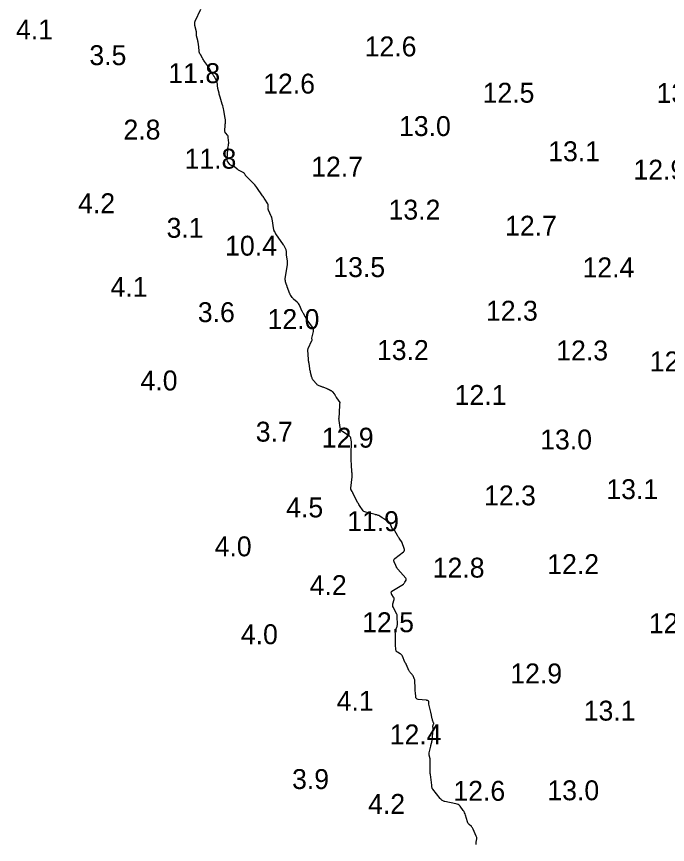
# Model space of a CAD drawing. Extents: x 815352 to 820877, y 582403 to 597439.
# Drawn here: x 820091.5 to 820255, y 591817.4 to 592025.4 of the extents above; entities that cross this region are included whole.
import ezdxf

# ---------------------------------------------------------------- set-up
doc = ezdxf.new("R2010")
doc.units = 0
doc.layers.add('V-CONT-EL12', color=7, linetype='Continuous')
doc.layers.add('V-TOPO-SOUN', color=7, linetype='Continuous')

msp = doc.modelspace()

# ---------------------------------------------------------------- linework, layer by layer
at = {"layer": 'V-CONT-EL12'}
for points in [[(820166.83, 591933.13), (820166.01, 591934.07), (820165.97, 591934.11), (820165.94, 591934.16), (820165.91, 591934.22), (820165.88, 591934.27), (820165.79, 591934.5), (820165.77, 591934.56), (820165.75, 591934.61), (820165.73, 591934.67), (820165.71, 591934.73), (820165.37, 591935.99), (820165.31, 591936.22), (820165.26, 591936.45), (820165.22, 591936.69), (820165.18, 591936.92), (820164.98, 591938.33), (820164.97, 591938.4), (820164.96, 591938.48), (820164.95, 591938.56), (820164.94, 591938.63), (820164.89, 591938.93), (820164.88, 591939.01), (820164.87, 591939.09), (820164.86, 591939.16), (820164.86, 591939.24), (820164.69, 591941.68), (820164.69, 591941.71), (820164.69, 591941.73), (820164.7, 591941.76), (820164.71, 591941.79), (820164.76, 591941.89), (820164.77, 591941.91), (820164.78, 591941.94), (820164.79, 591941.97), (820164.8, 591941.99), (820165.72, 591944.05), (820165.73, 591944.1), (820165.74, 591944.14), (820165.74, 591944.19), (820165.74, 591944.24), (820165.71, 591944.43), (820165.7, 591944.48), (820165.7, 591944.53), (820165.71, 591944.58), (820165.72, 591944.62), (820166.1, 591946.31), (820166.13, 591946.6), (820166.11, 591946.87), (820166.02, 591947.14), (820165.87, 591947.39), (820164.48, 591949.24), (820164.43, 591949.3), (820164.39, 591949.37), (820164.34, 591949.44), (820164.3, 591949.51), (820164.14, 591949.8), (820164.1, 591949.87), (820164.05, 591949.94), (820164.01, 591950.01), (820163.97, 591950.09), (820163.56, 591950.78), (820163.48, 591950.92), (820163.4, 591951.06), (820163.33, 591951.2), (820163.26, 591951.35), (820162.6, 591952.86), (820162.49, 591953.08), (820162.36, 591953.29), (820162.2, 591953.47), (820162.02, 591953.64), (820161.07, 591954.43), (820160.97, 591954.52), (820160.88, 591954.62), (820160.79, 591954.72), (820160.71, 591954.83), (820160.41, 591955.29), (820160.34, 591955.4), (820160.28, 591955.52), (820160.22, 591955.65), (820160.17, 591955.77), (820159.53, 591957.5), (820159.48, 591957.64), (820159.43, 591957.77), (820159.38, 591957.91), (820159.33, 591958.04), (820159.1, 591958.72), (820159.08, 591958.79), (820159.06, 591958.86), (820159.05, 591958.93), (820159.03, 591958.99), (820158.99, 591959.27), (820158.98, 591959.34), (820158.97, 591959.41), (820158.98, 591959.48), (820158.98, 591959.55), (820159.54, 591963.1), (820159.55, 591963.17), (820159.56, 591963.24), (820159.57, 591963.31), (820159.57, 591963.38), (820159.6, 591963.66), (820159.6, 591963.73), (820159.6, 591963.8), (820159.6, 591963.87), (820159.59, 591963.94), (820159.35, 591965.51), (820159.34, 591965.62), (820159.33, 591965.73), (820159.32, 591965.84), (820159.31, 591965.95), (820159.3, 591966.39), (820159.29, 591966.5), (820159.27, 591966.61), (820159.24, 591966.71), (820159.2, 591966.82), (820158.88, 591967.5), (820158.81, 591967.65), (820158.74, 591967.79), (820158.65, 591967.93), (820158.56, 591968.07), (820156.64, 591970.82), (820156.61, 591970.86), (820156.59, 591970.91), (820156.56, 591970.95), (820156.55, 591970.99), (820156.48, 591971.18), (820156.46, 591971.22), (820156.44, 591971.27), (820156.41, 591971.31), (820156.39, 591971.35), (820156.24, 591971.58), (820156.21, 591971.64), (820156.19, 591971.69), (820156.17, 591971.75), (820156.15, 591971.81), (820155.71, 591974.55), (820155.66, 591974.78), (820155.6, 591975.01), (820155.51, 591975.24), (820155.41, 591975.46), (820154.85, 591976.59), (820154.81, 591976.67), (820154.78, 591976.75), (820154.76, 591976.84), (820154.75, 591976.93), (820154.69, 591977.28), (820154.68, 591977.37), (820154.68, 591977.46), (820154.67, 591977.55), (820154.68, 591977.64), (820154.7, 591978.03), (820154.69, 591978.12), (820154.68, 591978.21), (820154.65, 591978.3), (820154.6, 591978.38), (820153.88, 591979.53), (820153.74, 591979.75), (820153.59, 591979.97), (820153.45, 591980.18), (820153.3, 591980.39), (820151.84, 591982.48), (820151.6, 591982.81), (820151.34, 591983.13), (820151.07, 591983.44), (820150.79, 591983.73), (820149.19, 591985.34), (820149.12, 591985.41), (820149.06, 591985.49), (820149, 591985.56), (820148.95, 591985.64), (820148.74, 591985.97), (820148.69, 591986.05), (820148.62, 591986.12), (820148.55, 591986.17), (820148.47, 591986.22), (820147.57, 591986.65), (820147.41, 591986.73), (820147.25, 591986.83), (820147.09, 591986.94), (820146.95, 591987.05), (820146.25, 591987.64), (820146.17, 591987.71), (820146.08, 591987.76), (820145.98, 591987.81), (820145.88, 591987.85), (820145.47, 591987.98), (820145.38, 591988.03), (820145.29, 591988.08), (820145.2, 591988.14), (820145.13, 591988.22), (820144.63, 591988.8), (820144.54, 591988.93), (820144.48, 591989.07), (820144.44, 591989.21), (820144.43, 591989.37), (820144.46, 591990.12), (820144.47, 591990.3), (820144.48, 591990.48), (820144.48, 591990.66), (820144.49, 591990.84), (820144.56, 591992.03), (820144.57, 591992.17), (820144.59, 591992.31), (820144.61, 591992.45), (820144.64, 591992.58), (820144.75, 591993.13), (820144.78, 591993.27), (820144.79, 591993.41), (820144.8, 591993.55), (820144.8, 591993.69), (820144.71, 591995.06), (820144.69, 591995.21), (820144.64, 591995.36), (820144.57, 591995.5), (820144.47, 591995.62), (820144.05, 591996.1), (820143.95, 591996.23), (820143.89, 591996.36), (820143.86, 591996.51), (820143.85, 591996.67), (820143.94, 591998.13), (820143.95, 591998.27), (820143.95, 591998.41), (820143.96, 591998.56), (820143.96, 591998.7), (820143.97, 591999.27), (820143.97, 591999.41), (820143.96, 591999.55), (820143.95, 591999.69), (820143.93, 591999.83), (820143.57, 592001.85), (820143.49, 592002.23), (820143.41, 592002.6), (820143.31, 592002.98), (820143.2, 592003.35), (820142.63, 592005.13), (820142.56, 592005.38), (820142.49, 592005.62), (820142.43, 592005.87), (820142.37, 592006.12), (820142.1, 592007.32), (820142.07, 592007.46), (820142.05, 592007.61), (820142.03, 592007.75), (820142.01, 592007.9), (820141.95, 592008.49), (820141.93, 592008.63), (820141.89, 592008.78), (820141.85, 592008.91), (820141.79, 592009.05), (820141.2, 592010.27), (820141.16, 592010.35), (820141.11, 592010.42), (820141.07, 592010.5), (820141.02, 592010.57), (820140.8, 592010.91), (820140.76, 592010.96), (820140.73, 592011.01), (820140.69, 592011.06), (820140.65, 592011.12), (820140.5, 592011.32), (820140.46, 592011.37), (820140.43, 592011.43), (820140.4, 592011.48), (820140.37, 592011.54), (820139.89, 592012.46), (820139.8, 592012.63), (820139.7, 592012.8), (820139.6, 592012.96), (820139.48, 592013.12), (820138.74, 592014.12), (820138.59, 592014.32), (820138.45, 592014.53), (820138.32, 592014.74), (820138.19, 592014.96), (820137.69, 592015.83), (820137.58, 592016.06), (820137.49, 592016.29), (820137.42, 592016.53), (820137.38, 592016.77), (820137.19, 592018.51), (820137.16, 592018.74), (820137.13, 592018.97), (820137.08, 592019.19), (820137.02, 592019.42), (820136.7, 592020.58), (820136.69, 592020.67), (820136.68, 592020.75), (820136.68, 592020.83), (820136.68, 592020.92), (820136.73, 592021.25), (820136.74, 592021.34), (820136.74, 592021.42), (820136.73, 592021.51), (820136.72, 592021.59), (820136.32, 592023.13), (820136.28, 592023.41), (820136.28, 592023.69), (820136.33, 592023.97), (820136.42, 592024.24), (820137.78, 592027.23)], [(820206.99, 591817.39), (820206.98, 591817.55), (820206.98, 591817.7), (820206.99, 591817.85), (820207, 591818.01), (820207.1, 591818.82), (820207.11, 591819.01), (820207.1, 591819.19), (820207.06, 591819.37), (820206.99, 591819.54), (820206.21, 591821.28), (820206.12, 591821.45), (820206.02, 591821.61), (820205.9, 591821.76), (820205.76, 591821.9), (820205.19, 591822.43), (820205.06, 591822.57), (820204.95, 591822.72), (820204.86, 591822.89), (820204.79, 591823.07), (820204.31, 591824.8), (820204.21, 591825.11), (820204.07, 591825.41), (820203.91, 591825.7), (820203.72, 591825.97), (820202.91, 591827.02), (820202.69, 591827.26), (820202.45, 591827.44), (820202.17, 591827.58), (820201.85, 591827.67), (820199.1, 591828.2), (820199.02, 591828.22), (820198.95, 591828.24), (820198.88, 591828.27), (820198.8, 591828.31), (820198.44, 591828.49), (820198.42, 591828.51), (820198.39, 591828.52), (820198.37, 591828.54), (820198.35, 591828.57), (820198.27, 591828.67), (820198.25, 591828.69), (820198.23, 591828.71), (820198.21, 591828.73), (820198.18, 591828.75), (820198.04, 591828.85), (820198.01, 591828.87), (820197.98, 591828.9), (820197.95, 591828.92), (820197.92, 591828.95), (820196.04, 591831.29), (820195.99, 591831.36), (820195.96, 591831.42), (820195.93, 591831.5), (820195.92, 591831.57), (820195.86, 591831.98), (820195.86, 591832.01), (820195.86, 591832.04), (820195.86, 591832.07), (820195.86, 591832.09), (820195.86, 591832.21), (820195.86, 591832.23), (820195.86, 591832.26), (820195.85, 591832.29), (820195.85, 591832.32), (820195.47, 591835), (820195.46, 591835.09), (820195.45, 591835.17), (820195.44, 591835.26), (820195.43, 591835.34), (820195.39, 591835.68), (820195.38, 591835.76), (820195.37, 591835.84), (820195.37, 591835.93), (820195.37, 591836.01), (820195.4, 591838.62), (820195.4, 591838.65), (820195.4, 591838.67), (820195.4, 591838.7), (820195.4, 591838.73), (820195.38, 591838.84), (820195.38, 591838.86), (820195.38, 591838.89), (820195.37, 591838.92), (820195.37, 591838.94), (820195.17, 591839.84), (820195.15, 591840), (820195.14, 591840.15), (820195.15, 591840.31), (820195.18, 591840.47), (820195.54, 591842.11), (820195.57, 591842.24), (820195.6, 591842.36), (820195.63, 591842.49), (820195.66, 591842.61), (820195.79, 591843.12), (820195.82, 591843.24), (820195.85, 591843.37), (820195.87, 591843.5), (820195.89, 591843.62), (820196.18, 591846.31), (820196.19, 591846.4), (820196.19, 591846.49), (820196.18, 591846.58), (820196.17, 591846.67), (820196.11, 591847.03), (820196.1, 591847.11), (820196.11, 591847.19), (820196.12, 591847.28), (820196.15, 591847.36), (820196.27, 591847.68), (820196.3, 591847.76), (820196.31, 591847.84), (820196.3, 591847.92), (820196.27, 591848), (820196.01, 591848.67), (820195.96, 591848.81), (820195.92, 591848.95), (820195.88, 591849.09), (820195.85, 591849.24), (820195.71, 591849.97), (820195.68, 591850.14), (820195.65, 591850.31), (820195.61, 591850.48), (820195.57, 591850.65), (820195.07, 591852.64), (820195.06, 591852.72), (820195.05, 591852.79), (820195.05, 591852.87), (820195.06, 591852.94), (820195.11, 591853.25), (820195.11, 591853.32), (820195.09, 591853.37), (820195.05, 591853.42), (820194.99, 591853.46), (820194.72, 591853.57), (820194.65, 591853.6), (820194.58, 591853.62), (820194.5, 591853.64), (820194.43, 591853.65), (820192.38, 591853.88), (820192.13, 591853.94), (820191.95, 591854.07), (820191.83, 591854.26), (820191.78, 591854.51), (820191.7, 591855.62), (820191.68, 591855.91), (820191.66, 591856.19), (820191.65, 591856.47), (820191.64, 591856.75), (820191.56, 591858.56), (820191.56, 591858.61), (820191.55, 591858.66), (820191.54, 591858.7), (820191.53, 591858.75), (820191.47, 591858.94), (820191.45, 591858.98), (820191.44, 591859.03), (820191.42, 591859.07), (820191.4, 591859.12), (820191.1, 591859.75), (820191.04, 591859.87), (820190.97, 591859.98), (820190.9, 591860.09), (820190.81, 591860.19), (820190.39, 591860.66), (820190.3, 591860.78), (820190.22, 591860.9), (820190.14, 591861.03), (820190.08, 591861.16), (820189.46, 591862.54), (820189.43, 591862.6), (820189.41, 591862.65), (820189.37, 591862.71), (820189.34, 591862.76), (820189.2, 591862.97), (820189.17, 591863.02), (820189.13, 591863.08), (820189.11, 591863.13), (820189.08, 591863.19), (820188.44, 591864.71), (820188.34, 591864.89), (820188.22, 591865.05), (820188.08, 591865.19), (820187.91, 591865.31), (820187.19, 591865.73), (820187.03, 591865.84), (820186.91, 591865.99), (820186.84, 591866.16), (820186.8, 591866.35), (820186.73, 591867.64), (820186.72, 591867.91), (820186.71, 591868.18), (820186.7, 591868.45), (820186.7, 591868.73), (820186.67, 591870.35), (820186.67, 591870.35), (820186.67, 591870.36), (820186.67, 591870.37), (820186.67, 591870.38), (820186.66, 591870.44), (820186.6, 591870.83), (820186.59, 591870.9), (820186.59, 591870.97), (820186.61, 591871.03), (820186.63, 591871.09), (820187.03, 591872.03), (820187.1, 591872.21), (820187.15, 591872.39), (820187.17, 591872.58), (820187.17, 591872.77), (820187.08, 591874.62), (820187.08, 591874.67), (820187.08, 591874.71), (820187.08, 591874.76), (820187.08, 591874.81), (820187.09, 591874.99), (820187.09, 591875.04), (820187.09, 591875.08), (820187.08, 591875.12), (820187.06, 591875.17), (820186.16, 591876.95), (820186.07, 591877.18), (820186.02, 591877.4), (820186.02, 591877.64), (820186.06, 591877.87), (820186.34, 591879), (820186.36, 591879.15), (820186.35, 591879.29), (820186.31, 591879.43), (820186.23, 591879.57), (820185.76, 591880.23), (820185.72, 591880.29), (820185.69, 591880.35), (820185.67, 591880.42), (820185.66, 591880.49), (820185.65, 591880.79), (820185.66, 591880.86), (820185.68, 591880.92), (820185.72, 591880.98), (820185.77, 591881.02), (820188.67, 591882.85), (820188.79, 591882.94), (820188.89, 591883.04), (820188.98, 591883.15), (820189.06, 591883.28), (820189.34, 591883.8), (820189.39, 591883.93), (820189.4, 591884.05), (820189.37, 591884.17), (820189.29, 591884.29), (820187.31, 591886.59), (820187.15, 591886.79), (820187, 591887.01), (820186.87, 591887.23), (820186.76, 591887.47), (820186.35, 591888.43), (820186.28, 591888.66), (820186.29, 591888.87), (820186.38, 591889.06), (820186.54, 591889.24), (820188.68, 591890.97), (820188.84, 591891.14), (820188.93, 591891.33), (820188.95, 591891.54), (820188.9, 591891.76), (820188.41, 591893.16), (820188.41, 591893.17), (820188.41, 591893.18), (820188.4, 591893.2), (820188.4, 591893.21), (820188.39, 591893.27), (820188.39, 591893.28), (820188.39, 591893.29), (820188.38, 591893.31), (820188.37, 591893.32), (820187.64, 591894.33), (820187.52, 591894.51), (820187.4, 591894.69), (820187.29, 591894.87), (820187.18, 591895.05), (820186.53, 591896.18), (820186.5, 591896.24), (820186.46, 591896.28), (820186.41, 591896.32), (820186.36, 591896.36), (820186.14, 591896.49), (820186.08, 591896.53), (820186.04, 591896.57), (820186, 591896.62), (820185.97, 591896.67), (820185.48, 591897.77), (820185.38, 591897.96), (820185.26, 591898.14), (820185.11, 591898.29), (820184.94, 591898.42), (820183.92, 591899.11), (820183.79, 591899.2), (820183.65, 591899.29), (820183.52, 591899.39), (820183.38, 591899.48), (820182.74, 591899.93), (820182.66, 591899.98), (820182.57, 591900.03), (820182.47, 591900.07), (820182.37, 591900.1), (820181.98, 591900.19), (820181.88, 591900.21), (820181.78, 591900.24), (820181.68, 591900.26), (820181.58, 591900.29), (820179.21, 591900.89), (820178.97, 591900.98), (820178.75, 591901.1), (820178.56, 591901.26), (820178.4, 591901.47), (820177.81, 591902.36), (820177.67, 591902.58), (820177.53, 591902.81), (820177.4, 591903.04), (820177.28, 591903.27), (820176.02, 591905.71), (820175.96, 591905.81), (820175.91, 591905.91), (820175.85, 591906.01), (820175.79, 591906.1), (820175.54, 591906.48), (820175.49, 591906.58), (820175.46, 591906.68), (820175.45, 591906.79), (820175.45, 591906.9), (820175.81, 591909.8), (820175.82, 591909.89), (820175.83, 591909.99), (820175.83, 591910.08), (820175.82, 591910.18), (820175.79, 591910.55), (820175.78, 591910.65), (820175.78, 591910.74), (820175.77, 591910.84), (820175.76, 591910.93), (820175.7, 591911.8), (820175.69, 591911.97), (820175.68, 591912.15), (820175.67, 591912.33), (820175.66, 591912.5), (820175.56, 591914.24), (820175.54, 591914.59), (820175.54, 591914.94), (820175.54, 591915.29), (820175.54, 591915.64), (820175.63, 591918.32), (820175.63, 591918.47), (820175.62, 591918.63), (820175.6, 591918.79), (820175.57, 591918.94), (820175.44, 591919.56), (820175.4, 591919.7), (820175.33, 591919.83), (820175.23, 591919.94), (820175.11, 591920.03), (820173.49, 591921.06), (820173.22, 591921.27), (820173.01, 591921.52), (820172.87, 591921.81), (820172.79, 591922.14), (820172.52, 591923.94), (820172.51, 591924.09), (820172.5, 591924.24), (820172.5, 591924.4), (820172.51, 591924.55), (820172.58, 591925.16), (820172.6, 591925.31), (820172.61, 591925.46), (820172.62, 591925.62), (820172.63, 591925.77), (820172.69, 591928.03), (820172.7, 591928.07), (820172.7, 591928.11), (820172.72, 591928.15), (820172.73, 591928.19), (820172.8, 591928.34), (820172.82, 591928.38), (820172.82, 591928.41), (820172.81, 591928.44), (820172.79, 591928.48), (820171.93, 591929.61), (820171.87, 591929.69), (820171.82, 591929.77), (820171.77, 591929.86), (820171.72, 591929.95), (820171.56, 591930.31), (820171.51, 591930.39), (820171.46, 591930.48), (820171.4, 591930.56), (820171.34, 591930.63), (820170.92, 591931.1), (820170.83, 591931.19), (820170.73, 591931.28), (820170.62, 591931.35), (820170.5, 591931.42), (820170.03, 591931.66), (820169.91, 591931.72), (820169.79, 591931.77), (820169.66, 591931.82), (820169.54, 591931.87), (820168.51, 591932.26), (820168.36, 591932.32), (820168.21, 591932.38), (820168.07, 591932.44), (820167.92, 591932.5), (820167.34, 591932.76), (820167.19, 591932.83), (820167.06, 591932.92), (820166.94, 591933.02), (820166.83, 591933.13)]]:
    msp.add_lwpolyline(points, dxfattribs=at)

# ---------------------------------------------------------------- texts
at = {"layer": 'V-TOPO-SOUN'}
for s, p in [('4.1', (820091.37, 592019.64)), ('12.6 ', (820178.96, 592015.4)), ('3.5', (820109.81, 592013.2)), ('11.8 ', (820129.64, 592008.68)), ('12.6 ', (820153.47, 592006.05)), ('12.5 ', (820208.58, 592003.76)), ('13.7 ', (820252.28, 592003.69)), ('2.8', (820118.37, 591994.5)), ('13.0 ', (820187.58, 591995.39)), ('13.1 ', (820225.06, 591989.06)), ('11.8 ', (820133.71, 591987.19)), ('12.7 ', (820165.53, 591985.19)), ('12.9 ', (820246.47, 591984.43)), ('4.2', (820106.98, 591976)), ('13.2 ', (820184.96, 591974.39)), ('3.1', (820129.2, 591969.83)), ('12.7 ', (820214.22, 591970.36)), ('10.4 ', (820143.91, 591965.34)), ('13.5 ', (820171.08, 591959.96)), ('12.4 ', (820233.68, 591959.89)), ('4.1', (820115.13, 591955)), ('3.6', (820137.05, 591948.64)), ('12.3 ', (820209.43, 591949)), ('12.0 ', (820154.57, 591946.9)), ('13.2 ', (820182.04, 591939.12)), ('12.3 ', (820227.08, 591939.03)), ('12.9 ', (820250.57, 591936.27)), ('4.0', (820122.66, 591931.48)), ('12.1 ', (820201.56, 591927.84)), ('3.7', (820151.6, 591918.62)), ('12.9 ', (820168.19, 591917.11)), ('13.0 ', (820223.04, 591916.65)), ('12.3 ', (820208.94, 591902.61)), ('13.1 ', (820239.66, 591904.18)), ('4.5', (820159.25, 591899.59)), ('11.9 ', (820174.56, 591896.14)), ('4.0', (820141.27, 591889.81)), ('12.8 ', (820196.05, 591884.46)), ('12.2 ', (820224.82, 591885.35)), ('4.2', (820165.15, 591880.07)), ('12.5 ', (820178.33, 591870.75)), ('12.9 ', (820250.34, 591870.49)), ('4.0', (820147.86, 591867.73)), ('12.9 ', (820215.53, 591857.89)), ('4.1', (820171.92, 591851)), ('13.1 ', (820233.98, 591848.54)), ('12.4 ', (820185.25, 591842.57)), ('3.9', (820160.72, 591831.35)), ('12.6 ', (820201.24, 591828.4)), ('13.0 ', (820224.85, 591828.53)), ('4.2', (820179.82, 591825.11))]:
    msp.add_text(s, height=5, dxfattribs=at).set_placement(p)

doc.saveas('drawing.dxf')
